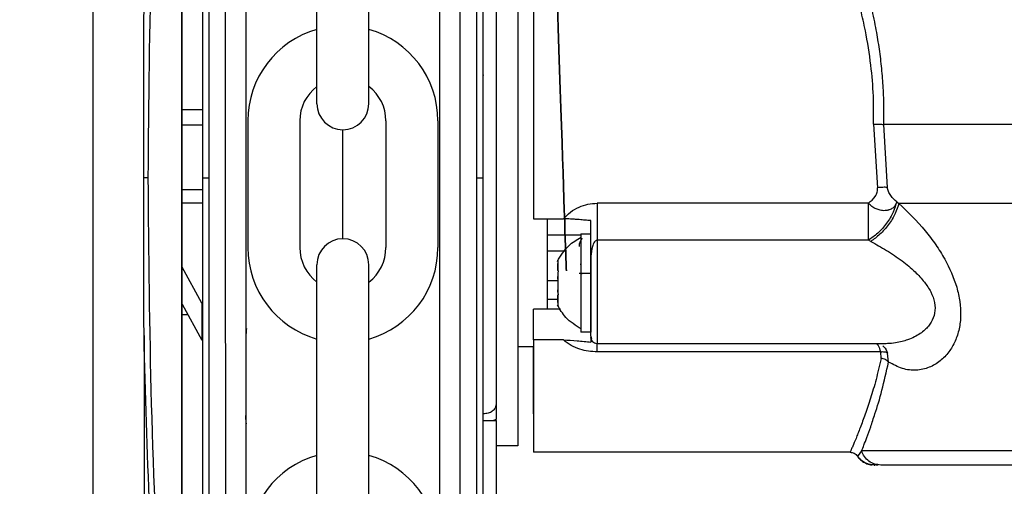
# Model space of a CAD drawing. Header units: inches. Extents: x 170 to 312, y 215 to 248.
# Tile 350 of 529: x 255.6901 to 255.8799, y 223.5627 to 223.6526. Entities that reach past the tile are written whole.
import ezdxf

# ---------------------------------------------------------------- set-up
doc = ezdxf.new("R2010")
doc.units = ezdxf.units.IN
doc.header["$LTSCALE"] = 0.25
doc.header["$MEASUREMENT"] = 0
doc.layers.add('ANNOTATIONS', color=1, linetype='Continuous')
doc.layers.add('MOTOR RH', color=7, linetype='Continuous')
doc.styles.add('ROMANS', font='Romans', dxfattribs={"height": 0.09375})
doc.styles.get("Standard").update_dxf_attribs({"font": 'romans.shx'})
doc.dimstyles.get("Standard").update_dxf_attribs({"dimscale": 60, "dimtxt": 0.0833, "dimasz": 0.0833, "dimexe": 0.0833, "dimexo": 0.04, "dimgap": 0.09, "dimtad": 0, "dimtih": 1, "dimtoh": 1, "dimdec": 4, "dimzin": 1, "dimdsep": 46, "dimlunit": 4, "dimtxsty": 'Standard', "dimcen": 0.09, "dimclrt": 150, "dimadec": 4, "dimazin": 2, "dimtfac": 1, "dimtdec": 0, "dimtofl": 0, "dimtmove": 0, "dimatfit": 3, "dimfxl": 1, "dimtolj": 1, "dimtzin": 0, "dimlwd": -1, "dimlwe": -1, "dimarcsym": 1})

msp = doc.modelspace()

# ---------------------------------------------------------------- linework, layer by layer
at = {"layer": 'MOTOR RH'}
for p, q in [((255.7750171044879, 223.6221809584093), (255.7750147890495, 223.7759726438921)), ((255.7782159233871, 223.6221810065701), (255.7782136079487, 223.7759726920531)), ((255.7297393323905, 223.7670789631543), (255.7297415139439, 223.6221802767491)), ((255.7265405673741, 223.7634999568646), (255.7265426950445, 223.6221802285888)), ((255.7213533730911, 223.4902680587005), (255.7213494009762, 223.7540943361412)), ((255.7214511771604, 223.4902680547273), (255.7214472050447, 223.7540943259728)), ((255.7042228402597, 223.7511276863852), (255.7042267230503, 223.4932342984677)), ((255.786093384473, 223.6984627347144), (255.7860914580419, 223.5705099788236)), ((255.7473892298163, 223.6364225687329), (255.7473892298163, 223.6874587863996)), ((255.7574011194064, 223.6364225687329), (255.7574011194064, 223.6874587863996)), ((255.721448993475, 223.6353075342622), (255.725312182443, 223.6353075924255)), ((255.7340807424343, 223.6331259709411), (255.7340807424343, 223.6087067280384)), ((255.7440926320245, 223.6331259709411), (255.7440926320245, 223.6087067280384)), ((255.7606977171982, 223.6331259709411), (255.7606977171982, 223.6087067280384)), ((255.7707096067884, 223.6331259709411), (255.7707096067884, 223.6087067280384)), ((255.7214490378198, 223.6323621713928), (255.7253122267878, 223.6323622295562)), ((255.7523951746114, 223.6104160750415), (255.7523951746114, 223.6314166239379)), ((255.8546761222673, 223.632510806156), (255.8554397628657, 223.6202266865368)), ((255.8565975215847, 223.632436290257), (255.8573131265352, 223.6202919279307)), ((255.7794462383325, 223.6221830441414), (255.7794461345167, 223.6290784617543)), ((255.7253123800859, 223.6221802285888), (255.7265426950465, 223.6221802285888)), ((255.7265426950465, 223.6221802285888), (255.7265448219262, 223.4809145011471)), ((255.7297415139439, 223.6221802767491), (255.7297436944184, 223.4773548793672)), ((255.7750194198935, 223.4683939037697), (255.7750171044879, 223.6221809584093)), ((255.778215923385, 223.6221810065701), (255.7794462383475, 223.6221810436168)), ((255.7782182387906, 223.4683939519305), (255.778215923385, 223.6221810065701)), ((255.725312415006, 223.6198608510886), (255.721449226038, 223.6198607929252)), ((255.7253124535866, 223.6172983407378), (255.7214492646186, 223.6172982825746)), ((255.8536798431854, 223.6172599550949), (255.8014218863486, 223.6172607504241)), ((255.859132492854, 223.6175368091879), (255.8595291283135, 223.6172287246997)), ((255.7891186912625, 223.6142412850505), (255.7948935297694, 223.6142412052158)), ((255.7917515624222, 223.6140517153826), (255.7917513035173, 223.5968554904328)), ((255.7917515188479, 223.6111575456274), (255.7982229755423, 223.6111574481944)), ((255.7982229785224, 223.6113554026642), (255.7982226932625, 223.5924085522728)), ((255.7982229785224, 223.6113554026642), (255.8001914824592, 223.6113553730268)), ((255.8014217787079, 223.6101124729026), (255.8014214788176, 223.5901939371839)), ((255.8536795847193, 223.6101116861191), (255.8014217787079, 223.6101124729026)), ((255.8541183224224, 223.6098896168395), (255.8536795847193, 223.6101116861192)), ((255.7917514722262, 223.6080609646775), (255.7951950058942, 223.6080609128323)), ((255.7252409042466, 223.5979902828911), (255.7214494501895, 223.6049727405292)), ((255.7473892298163, 223.5543739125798), (255.7473892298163, 223.6054101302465)), ((255.7574011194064, 223.5543739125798), (255.7574011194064, 223.6054101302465)), ((255.793793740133, 223.6044125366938), (255.793793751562, 223.6051716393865)), ((255.793793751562, 223.6051716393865), (255.7937937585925, 223.6056386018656)), ((255.7937937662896, 223.6061498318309), (255.7937937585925, 223.6056386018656)), ((255.7982228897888, 223.6054616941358), (255.7981458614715, 223.6054616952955)), ((255.800191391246, 223.6052969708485), (255.8001911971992, 223.5924085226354)), ((255.7937937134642, 223.602641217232), (255.7937937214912, 223.6031743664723)), ((255.7937937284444, 223.6036361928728), (255.7937937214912, 223.6031743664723)), ((255.7937937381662, 223.604281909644), (255.793793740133, 223.6044125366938)), ((255.7937937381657, 223.6042818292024), (255.793793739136, 223.6043462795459)), ((255.7938425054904, 223.6042818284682), (255.7937937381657, 223.6042818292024)), ((255.8001913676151, 223.6037282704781), (255.7979029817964, 223.6037283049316)), ((255.8001912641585, 223.5968566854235), (255.8001913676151, 223.6037282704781)), ((255.7917513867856, 223.6023860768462), (255.7937937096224, 223.6023860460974)), ((255.7937936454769, 223.5981255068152), (255.7937936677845, 223.5996071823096)), ((255.7937936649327, 223.5994177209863), (255.793793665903, 223.5994821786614)), ((255.793793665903, 223.5994821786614), (255.7938392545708, 223.599482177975)), ((255.7937936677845, 223.5996071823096), (255.7938568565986, 223.5996071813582)), ((255.7937936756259, 223.600128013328), (255.793793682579, 223.6005898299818)), ((255.7214495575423, 223.5978424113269), (255.7252410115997, 223.5908599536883)), ((255.7252409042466, 223.5979902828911), (255.7252410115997, 223.5908599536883)), ((255.7937936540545, 223.5986951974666), (255.7917513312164, 223.5986952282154)), ((255.7937936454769, 223.5981255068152), (255.7937936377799, 223.59761426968)), ((255.7225818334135, 223.5957571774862), (255.7214495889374, 223.5957571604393)), ((255.7891183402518, 223.590927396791), (255.7891184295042, 223.5968555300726)), ((255.7943055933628, 223.5968554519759), (255.7891184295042, 223.5968555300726)), ((255.7140677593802, 223.5917580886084), (255.7140692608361, 223.4920320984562)), ((255.8001911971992, 223.5924085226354), (255.7982226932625, 223.5924085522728)), ((255.8002785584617, 223.5913760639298), (255.8001912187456, 223.591642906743)), ((255.8003480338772, 223.5911638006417), (255.8002785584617, 223.5913760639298)), ((255.7891183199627, 223.5895798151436), (255.7860917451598, 223.5895798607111)), ((255.7891183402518, 223.590927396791), (255.7891180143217, 223.5692796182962)), ((255.7891181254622, 223.5766615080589), (255.7891183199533, 223.5895798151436)), ((255.7948930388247, 223.5909273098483), (255.7891183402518, 223.590927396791)), ((255.8001911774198, 223.5910948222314), (255.8001911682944, 223.5904887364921)), ((255.8567141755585, 223.5901931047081), (255.8014214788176, 223.5901939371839)), ((255.8560531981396, 223.5886319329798), (255.8014214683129, 223.5886327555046)), ((255.8561289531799, 223.5873745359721), (255.8560531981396, 223.5886319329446)), ((255.8575600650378, 223.5866623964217), (255.8573604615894, 223.5884044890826)), ((255.7819085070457, 223.5784744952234), (255.7817214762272, 223.5777877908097)), ((255.7794478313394, 223.5754302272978), (255.7819084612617, 223.575430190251)), ((255.7813819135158, 223.5754301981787), (255.7819084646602, 223.5756559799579)), ((255.7819084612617, 223.575430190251), (255.7819080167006, 223.5459026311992)), ((255.7819084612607, 223.575430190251), (255.7819084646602, 223.5756559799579)), ((255.7860914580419, 223.5705099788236), (255.7819083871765, 223.5705100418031)), ((255.850146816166, 223.5692786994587), (255.7891180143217, 223.5692796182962)), ((255.8516715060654, 223.5686597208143), (255.8515678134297, 223.5685298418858)), ((255.8523729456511, 223.5695383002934), (255.8516715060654, 223.5686597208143)), ((255.8549126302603, 223.5668549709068), (255.8541966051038, 223.5668820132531)), ((255.8548155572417, 223.5668179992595), (255.8548970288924, 223.5668180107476)), ((255.855504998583, 223.5668617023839), (255.8548323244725, 223.5668173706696)), ((255.8555668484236, 223.5668178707), (255.855083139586, 223.5668179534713)), ((255.8560718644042, 223.5668177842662), (255.8555064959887, 223.5669060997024))]:
    msp.add_line(p, q, dxfattribs=at)
at = {"layer": 'MOTOR RH', "flags": 128}
for points in [[(256.029528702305, 223.6324338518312), (256.0241219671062, 223.6324338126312), (256.0180068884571, 223.6324337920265), (256.0112344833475, 223.6324337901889), (256.003861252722, 223.6324338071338), (255.9959487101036, 223.6324338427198), (255.987562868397, 223.63243389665), (255.9787736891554, 223.6324339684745), (255.9696544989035, 223.6324340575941), (255.9602813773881, 223.6324341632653), (255.9507325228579, 223.6324342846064), (255.9410875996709, 223.6324344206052), (255.931427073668, 223.632434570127), (255.9218315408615, 223.6324347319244), (255.9123810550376, 223.6324349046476), (255.9031544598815, 223.6324350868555), (255.8942287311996, 223.632435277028), (255.8856783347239, 223.6324354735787), (255.8775746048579, 223.6324356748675), (255.8699851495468, 223.6324358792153), (255.8629732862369, 223.6324360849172), (255.856597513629, 223.6324362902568)], [(256.0295672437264, 223.6172263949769), (256.0245356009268, 223.6172263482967), (256.018774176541, 223.6172263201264), (256.012332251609, 223.617226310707), (256.0052649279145, 223.617226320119), (255.9976326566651, 223.6172263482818), (255.9895007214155, 223.6172263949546), (255.980938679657, 223.6172264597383), (255.9720197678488, 223.6172265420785), (255.9628202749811, 223.6172266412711), (255.9534188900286, 223.6172267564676), (255.9438960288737, 223.6172268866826), (255.9343331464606, 223.6172270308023), (255.9248120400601, 223.617227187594), (255.9154141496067, 223.6172273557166), (255.9062198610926, 223.6172275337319), (255.897307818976, 223.6172277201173), (255.8887542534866, 223.6172279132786), (255.8806323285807, 223.6172281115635), (255.873011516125, 223.617228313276), (255.8659570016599, 223.6172285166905), (255.8595291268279, 223.6172287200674)], [(255.881344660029, 223.5695370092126), (255.8750559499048, 223.5695371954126), (255.8694024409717, 223.5695373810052), (255.8644401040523, 223.5695375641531), (255.860218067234, 223.5695377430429), (255.8567781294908, 223.5695379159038), (255.8541543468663, 223.5695380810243), (255.8523726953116, 223.5695382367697)]]:
    msp.add_lwpolyline(points, dxfattribs=at)
at = {"layer": 'MOTOR RH'}
for centre, radius, start, end in [((255.7523951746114, 223.6331259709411), 0.01831443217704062, 105.8627163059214, 180), ((255.7523951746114, 223.6331259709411), 0.01831443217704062, 7.016709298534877e-15, 74.13728369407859), ((255.7523951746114, 223.6331259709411), 0.008302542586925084, 127.0808355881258, 180), ((255.7523951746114, 223.6331259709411), 0.008302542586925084, 7.016709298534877e-15, 52.91916441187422), ((255.7523951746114, 223.6364225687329), 0.005005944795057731, 180, 7.016709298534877e-15), ((255.7523951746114, 223.6054101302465), 0.005005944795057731, 7.016709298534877e-15, 180), ((255.7523951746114, 223.6087067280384), 0.01831443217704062, 180, 254.1372836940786), ((255.7523951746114, 223.6087067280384), 0.008302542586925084, 180, 232.9191644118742), ((255.7523951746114, 223.6087067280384), 0.01831443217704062, 285.8627163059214, 7.016709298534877e-15), ((255.7523951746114, 223.6087067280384), 0.008302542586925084, 307.0808355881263, 7.016709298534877e-15), ((255.7523951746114, 223.551077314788), 0.01831443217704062, 105.8627163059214, 180), ((255.7523951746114, 223.551077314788), 0.01831443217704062, 7.016709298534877e-15, 74.13728369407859)]:
    msp.add_arc(centre, radius, start, end, dxfattribs=at)
for points, knots in [([(255.7794462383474, 223.6221810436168), (255.7794461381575, 223.6288356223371), (255.7794459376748, 223.6421515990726), (255.7794456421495, 223.6617803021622), (255.7794453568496, 223.6807298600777), (255.779445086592, 223.698680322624), (255.7794448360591, 223.7153207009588), (255.7794446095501, 223.7303654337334), (255.7794444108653, 223.7435621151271), (255.7794442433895, 223.7546859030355), (255.7794441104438, 223.7635162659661), (255.7794440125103, 223.7700210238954), (255.7794439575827, 223.7736697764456), (255.7794439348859, 223.7751765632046), (255.7794439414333, 223.7747422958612), (255.7794439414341, 223.7747422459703)], [0, 0, 0, 0, 0.0833060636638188, 0.1666974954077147, 0.2499975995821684, 0.3333024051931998, 0.4166951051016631, 0.4999952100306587, 0.5833002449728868, 0.6666928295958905, 0.7499928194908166, 0.8332978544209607, 0.9166904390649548, 0.999990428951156, 1, 1, 1, 1]), ([(255.771080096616, 223.6221809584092), (255.7710799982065, 223.6287172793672), (255.7710798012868, 223.6417966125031), (255.7710795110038, 223.6610771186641), (255.7710792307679, 223.6796903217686), (255.7710789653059, 223.6973222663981), (255.7710787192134, 223.7136677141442), (255.7710784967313, 223.7284449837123), (255.7710783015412, 223.741409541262), (255.7710781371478, 223.7523286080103), (255.771078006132, 223.7610307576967), (255.7710779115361, 223.7673139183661), (255.7710778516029, 223.7712948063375), (255.7710778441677, 223.7717887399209), (255.7710778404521, 223.7720355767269)], [0, 0, 0, 0, 0.08330446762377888, 0.166694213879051, 0.2499999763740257, 0.3333008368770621, 0.4166943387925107, 0.4999999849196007, 0.5833008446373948, 0.6666942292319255, 0.7499999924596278, 0.8333009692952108, 0.9166943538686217, 1, 1, 1, 1]), ([(255.7336762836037, 223.7708426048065), (255.7336762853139, 223.7707290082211), (255.7336762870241, 223.7706154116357), (255.7336762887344, 223.7705018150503), (255.7336763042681, 223.7694700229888), (255.7336763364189, 223.7673344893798), (255.7336764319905, 223.7609865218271), (255.7336765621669, 223.752340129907), (255.7336767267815, 223.7414063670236), (255.7336769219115, 223.7284458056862), (255.7336771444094, 223.7136674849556), (255.7336773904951, 223.6973224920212), (255.7336776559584, 223.6796904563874), (255.7336779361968, 223.6610770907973), (255.733678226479, 223.6417966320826), (255.7336784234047, 223.6287169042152), (255.7336785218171, 223.6221803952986)], [-0.009409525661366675, -0.009409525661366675, -0.009409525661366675, -0.009409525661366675, 0, 0, 0, 0.08546624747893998, 0.1768922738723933, 0.268313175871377, 0.3598353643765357, 0.4512615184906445, 0.5426821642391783, 0.6342044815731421, 0.7256307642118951, 0.8170515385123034, 0.9085726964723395, 1, 1, 1, 1]), ([(255.7253102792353, 223.7617185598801), (255.7253103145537, 223.7593726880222), (255.7253103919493, 223.7542320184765), (255.725310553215, 223.7435207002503), (255.7253107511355, 223.7303747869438), (255.7253109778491, 223.7153164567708), (255.7253112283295, 223.6986795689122), (255.7253114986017, 223.6807281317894), (255.7253117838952, 223.6617790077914), (255.7253120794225, 223.6421501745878), (255.7253122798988, 223.6288346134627), (255.7253123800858, 223.6221802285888)], [0, 0, 0, 0, 0.09501659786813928, 0.2082163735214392, 0.3212904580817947, 0.4343712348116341, 0.5475710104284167, 0.6606452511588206, 0.7737261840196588, 0.886920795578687, 1, 1, 1, 1]), ([(255.7140668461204, 223.6526019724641), (255.7143772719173, 223.6637427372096), (255.714999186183, 223.686062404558), (255.7168620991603, 223.7193828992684), (255.7187166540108, 223.7413332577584), (255.7196457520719, 223.7523299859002)], [0, 0, 0, 0, 0.3321382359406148, 0.6654134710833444, 1, 1, 1, 1]), ([(255.7148810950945, 223.6221821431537), (255.7150125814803, 223.6367368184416), (255.7152755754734, 223.6658485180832), (255.7172521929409, 223.7093150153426), (255.7196027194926, 223.7378158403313), (255.720778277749, 223.7520698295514)], [0, 0, 0, 0, 0.3332416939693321, 0.6665371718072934, 1, 1, 1, 1]), ([(255.7921578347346, 223.7033070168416), (255.792111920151, 223.7046829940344), (255.7920199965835, 223.707437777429), (255.7918006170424, 223.7106533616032), (255.7916264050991, 223.7127472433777), (255.7915580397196, 223.7134657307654), (255.7916264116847, 223.7127473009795), (255.7918006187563, 223.7106535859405), (255.7920199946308, 223.7074381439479), (255.7921119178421, 223.7046834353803), (255.7921578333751, 223.7033074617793), (255.7965668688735, 223.5711797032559), (255.7965668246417, 223.5711775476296), (255.7921578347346, 223.7033070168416)], [0, 0, 0, 0, 0.1249662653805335, 0.2501894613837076, 0.3752423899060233, 0.5000060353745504, 0.6247621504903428, 0.7498140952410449, 0.8750324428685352, 1, 1, 1, 1.000000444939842, 1.000000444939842, 1.000000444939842, 1.000000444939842]), ([(255.8460331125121, 223.678632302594), (255.8467571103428, 223.676992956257), (255.8481539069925, 223.6738301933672), (255.8500926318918, 223.6688472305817), (255.8517151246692, 223.6641506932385), (255.8530551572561, 223.6597009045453), (255.8541535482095, 223.65544250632), (255.8550258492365, 223.6513346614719), (255.8556883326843, 223.6474061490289), (255.8561628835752, 223.6436761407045), (255.8564761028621, 223.6399365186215), (255.8566397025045, 223.6361865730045), (255.8566115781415, 223.6336865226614), (255.8565975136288, 223.6324362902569)], [0, 0, 0, 0, 0.1293986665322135, 0.2496466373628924, 0.3605675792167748, 0.4526593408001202, 0.5429275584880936, 0.6318433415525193, 0.7068015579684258, 0.7807577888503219, 0.8540464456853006, 0.9270111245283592, 1, 1, 1, 1]), ([(255.8546761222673, 223.6325108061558), (255.8546853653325, 223.6343044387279), (255.8547049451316, 223.6381039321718), (255.8541851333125, 223.6441492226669), (255.8533008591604, 223.6496828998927), (255.8521999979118, 223.6545644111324), (255.8510828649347, 223.6586739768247), (255.8497136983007, 223.6629773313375), (255.8480963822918, 223.6673900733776), (255.8461184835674, 223.6722097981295), (255.8446742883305, 223.6752983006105), (255.8438660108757, 223.6770268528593)], [0, 0, 0, 0, 0.1079092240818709, 0.2285866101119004, 0.3660932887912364, 0.4509239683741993, 0.5412881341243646, 0.63729732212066, 0.74538338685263, 0.8574978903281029, 1, 1, 1, 1]), ([(255.7794461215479, 223.6299396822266), (255.7794460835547, 223.6324631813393), (255.7794460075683, 223.6375101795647), (255.7794459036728, 223.6444109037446), (255.7794458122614, 223.6504824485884), (255.7794457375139, 223.6554471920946), (255.7794456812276, 223.6591857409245), (255.7794456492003, 223.6613131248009), (255.779445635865, 223.6621986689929), (255.7794456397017, 223.6619440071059), (255.779445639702, 223.6619439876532)], [0, 0, 0, 0, 0.1428555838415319, 0.2857111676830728, 0.428566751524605, 0.5714223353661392, 0.7142779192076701, 0.8571335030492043, 0.9999890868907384, 1, 1, 1, 1]), ([(255.7140162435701, 223.6221784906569), (255.7140163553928, 223.6229987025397), (255.7140169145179, 223.627099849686), (255.714026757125, 223.6342229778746), (255.7140541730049, 223.6435466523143), (255.7140626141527, 223.6495859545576), (255.7140668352, 223.6526059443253)], [0, 0, 0, 0, 0.08083862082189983, 0.4042017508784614, 0.7020674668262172, 0.9999999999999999, 0.9999999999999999, 0.9999999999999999, 0.9999999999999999]), ([(255.779446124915, 223.6297162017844), (255.7794460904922, 223.6320025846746), (255.7794460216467, 223.636575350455), (255.7794459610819, 223.6405976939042), (255.7794459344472, 223.6423678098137), (255.7794459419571, 223.6418683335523), (255.7794459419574, 223.6418683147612)], [0, 0, 0, 0, 0.3333291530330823, 0.6666583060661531, 0.9999874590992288, 0.9999999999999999, 0.9999999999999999, 0.9999999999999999, 0.9999999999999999]), ([(255.8546761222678, 223.6325108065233), (255.8548576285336, 223.6325060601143), (255.8552252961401, 223.6324964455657), (255.855750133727, 223.6324779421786), (255.8562272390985, 223.6324575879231), (255.8564751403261, 223.6324433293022), (255.8565975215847, 223.632436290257)], [0, 0, 0, 0, 0.2468347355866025, 0.5000000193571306, 0.7531652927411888, 1, 1, 1, 1]), ([(255.7148810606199, 223.6221785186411), (255.7148385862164, 223.6221785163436), (255.7147518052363, 223.6221785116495), (255.7145478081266, 223.6221785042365), (255.7143004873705, 223.6221784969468), (255.7141105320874, 223.6221784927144), (255.7140162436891, 223.6221784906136)], [0, 0, 0, 0, 0.2412812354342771, 0.4929703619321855, 0.7483249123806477, 1, 1, 1, 1]), ([(255.7140677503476, 223.591760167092), (255.7140673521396, 223.5925794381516), (255.7140653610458, 223.5966759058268), (255.7140327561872, 223.6068131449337), (255.7140227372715, 223.6161363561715), (255.7140162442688, 223.6221784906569)], [0, 0, 0, 0, 0.08086409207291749, 0.4043315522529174, 1, 1, 1, 1]), ([(255.7207821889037, 223.4922925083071), (255.719606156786, 223.5065468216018), (255.7172546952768, 223.5350481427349), (255.7152768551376, 223.5785153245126), (255.7150130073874, 223.6076273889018), (255.7148810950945, 223.6221821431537)], [0, 0, 0, 0, 0.3334667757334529, 0.6667626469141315, 0.9999999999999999, 0.9999999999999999, 0.9999999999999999, 0.9999999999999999]), ([(255.7253123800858, 223.6221802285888), (255.725312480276, 223.6155256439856), (255.7253126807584, 223.6022096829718), (255.7253129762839, 223.5825810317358), (255.7253132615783, 223.5636319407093), (255.7253135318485, 223.5456807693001), (255.7253137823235, 223.5290444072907), (255.725314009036, 223.5139863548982), (255.7253142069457, 223.5008413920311), (255.7253143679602, 223.4901469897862), (255.7253144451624, 223.4850193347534), (255.7253144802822, 223.4826867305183)], [0, 0, 0, 0, 0.1131436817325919, 0.2264028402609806, 0.3395379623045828, 0.4526797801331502, 0.5659406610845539, 0.6790759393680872, 0.7922177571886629, 0.9054784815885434, 1, 1, 1, 1]), ([(255.7336785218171, 223.6221803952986), (255.7336786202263, 223.6156440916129), (255.7336788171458, 223.6025647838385), (255.733679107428, 223.5832843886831), (255.7336793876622, 223.5646713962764), (255.7336796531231, 223.5470396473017), (255.7336798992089, 223.5306948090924), (255.7336801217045, 223.5159168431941), (255.7336803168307, 223.5029567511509), (255.7336804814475, 223.4920230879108), (255.7336806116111, 223.4833778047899), (255.7336807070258, 223.4770405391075), (255.7336807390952, 223.4749105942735), (255.7336807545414, 223.4738847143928), (255.7336807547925, 223.4738680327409), (255.7336807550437, 223.4738513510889), (255.7336807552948, 223.473834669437)], [0, 0, 0, 0, 0.09147262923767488, 0.1830390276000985, 0.2745133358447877, 0.3659820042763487, 0.4575523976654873, 0.549026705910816, 0.6404955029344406, 0.7320658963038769, 0.8235400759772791, 0.9150087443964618, 1, 1, 1, 1.001382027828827, 1.001382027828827, 1.001382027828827, 1.001382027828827]), ([(255.7710823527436, 223.4723309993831), (255.7710823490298, 223.4725776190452), (255.7710823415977, 223.473071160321), (255.771082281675, 223.4770510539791), (255.7710821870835, 223.4833336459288), (255.7710820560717, 223.4920352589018), (255.7710818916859, 223.502953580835), (255.7710816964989, 223.5159177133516), (255.77108147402, 223.5306945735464), (255.7710812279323, 223.5470395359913), (255.7710809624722, 223.5646712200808), (255.7710806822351, 223.58328440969), (255.7710803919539, 223.6025647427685), (255.7710801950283, 223.6156444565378), (255.771080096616, 223.6221809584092)], [0, 0, 0, 0, 0.08329208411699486, 0.1666861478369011, 0.2499928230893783, 0.3332944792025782, 0.4166886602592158, 0.4999952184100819, 0.5832968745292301, 0.6666910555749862, 0.7499976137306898, 0.8332992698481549, 0.9166923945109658, 1, 1, 1, 1]), ([(255.7794485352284, 223.4696242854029), (255.7794485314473, 223.4698753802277), (255.7794485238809, 223.4703778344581), (255.7794484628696, 223.4744300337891), (255.7794483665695, 223.4808261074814), (255.7794482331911, 223.4896849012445), (255.7794480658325, 223.5008006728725), (255.77944786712, 223.5139989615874), (255.7794476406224, 223.5290427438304), (255.7794473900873, 223.5456830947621), (255.7794471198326, 223.5636332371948), (255.7794468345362, 223.5825824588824), (255.779446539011, 223.6022110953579), (255.7794463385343, 223.6155266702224), (255.7794462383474, 223.6221810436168)], [0, 0, 0, 0, 0.08330560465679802, 0.1666989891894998, 0.2500000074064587, 0.3333056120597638, 0.416698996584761, 0.5000000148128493, 0.5833056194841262, 0.6666990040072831, 0.7500000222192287, 0.8333056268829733, 0.9166955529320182, 1, 1, 1, 1]), ([(255.8536798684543, 223.6172599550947), (255.85415652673, 223.6176605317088), (255.8548776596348, 223.6182665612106), (255.8553650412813, 223.6192358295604), (255.8554756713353, 223.6198171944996), (255.8554516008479, 223.6200916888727), (255.8554397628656, 223.6202266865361)], [0, 0, 0, 0, 0.5093323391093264, 0.7705652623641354, 0.8871628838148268, 1, 1, 1, 1]), ([(255.8573131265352, 223.6202919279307), (255.8571923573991, 223.6203035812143), (255.8569477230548, 223.6203271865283), (255.8564826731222, 223.620323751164), (255.855972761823, 223.6202932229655), (255.8556160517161, 223.6202486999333), (255.8554397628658, 223.6202266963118)], [0, 0, 0, 0, 0.2465683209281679, 0.4994577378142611, 0.7526282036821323, 1, 1, 1, 1]), ([(255.859132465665, 223.6175367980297), (255.8587321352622, 223.6178967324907), (255.8581296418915, 223.6184384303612), (255.8575939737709, 223.6193474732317), (255.8573875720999, 223.6198980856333), (255.8573376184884, 223.6201622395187), (255.8573130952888, 223.6202919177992)], [0, 0, 0, 0, 0.5139193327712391, 0.7734436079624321, 0.8887790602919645, 1, 1, 1, 1]), ([(255.7948935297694, 223.6142412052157), (255.7953322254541, 223.614700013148), (255.7962070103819, 223.6156149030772), (255.7978562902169, 223.6165501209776), (255.7996124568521, 223.6171552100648), (255.8008183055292, 223.6172255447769), (255.8014218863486, 223.6172607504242)], [0, 0, 0, 0, 0.2597810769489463, 0.518018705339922, 0.7587469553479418, 1, 1, 1, 1]), ([(255.8591244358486, 223.6175438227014), (255.8589356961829, 223.6168831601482), (255.8585468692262, 223.6155221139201), (255.8572354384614, 223.613374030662), (255.8555490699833, 223.6114300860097), (255.8542905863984, 223.6105425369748), (255.8536797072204, 223.610111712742)], [0, 0, 0, 0, 0.2427033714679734, 0.4999988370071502, 0.7572949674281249, 1, 1, 1, 1]), ([(255.8591324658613, 223.617536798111), (255.8591086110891, 223.6174482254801), (255.8590443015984, 223.6172094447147), (255.8588201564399, 223.6167797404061), (255.8583841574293, 223.6163081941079), (255.8579345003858, 223.6160599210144), (255.8576882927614, 223.6159761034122), (255.8576882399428, 223.6159760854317), (255.8576881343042, 223.6159760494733), (255.8576879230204, 223.6159759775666), (255.8576875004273, 223.6159758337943), (255.8576866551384, 223.6159755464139), (255.8576849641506, 223.6159749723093), (255.8576815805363, 223.6159738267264), (255.8576748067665, 223.6159715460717), (255.857661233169, 223.6159670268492), (255.8576339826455, 223.6159581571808), (255.8575790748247, 223.6159410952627), (255.8574676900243, 223.6159097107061), (255.8572389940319, 223.6158579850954), (255.8567332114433, 223.6157974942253), (255.8559980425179, 223.6158578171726), (255.8551325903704, 223.6161558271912), (255.8543352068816, 223.616603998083), (255.8538990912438, 223.6170405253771), (255.8536798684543, 223.6172599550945)], [0, 0, 0, 0, 0.04657684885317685, 0.1255653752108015, 0.2503412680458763, 0.3751801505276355, 0.3751839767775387, 0.3751916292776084, 0.3752069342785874, 0.3752375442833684, 0.3752987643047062, 0.3754212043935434, 0.3756660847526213, 0.3761558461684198, 0.3771353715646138, 0.3790944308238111, 0.3830125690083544, 0.3908488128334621, 0.4065203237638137, 0.4378535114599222, 0.5004516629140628, 0.6381573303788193, 0.7504743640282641, 0.8745706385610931, 1, 1, 1, 1]), ([(255.8595291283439, 223.6172287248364), (255.8593345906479, 223.6165819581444), (255.8589343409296, 223.6152512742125), (255.8576268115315, 223.6131409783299), (255.8559598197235, 223.611219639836), (255.8547201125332, 223.6103242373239), (255.8541183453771, 223.6098895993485)], [0, 0, 0, 0, 0.2433360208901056, 0.5006493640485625, 0.757609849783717, 1, 1, 1, 1]), ([(255.8595291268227, 223.6172287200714), (255.86127034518, 223.6155658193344), (255.8637689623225, 223.6131795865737), (255.8666541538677, 223.6093342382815), (255.8688764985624, 223.6057939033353), (255.8705414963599, 223.6020320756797), (255.8713580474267, 223.5983303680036), (255.8715256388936, 223.5955992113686), (255.8712239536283, 223.5929929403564), (255.870427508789, 223.5905859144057), (255.869178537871, 223.5884794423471), (255.8674776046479, 223.5867379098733), (255.8653490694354, 223.5854958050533), (255.8628758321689, 223.5849631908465), (255.8602131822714, 223.5852347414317), (255.858445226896, 223.5861860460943), (255.8575599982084, 223.5866623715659)], [0, 0, 0, 0, 0.1391147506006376, 0.1996271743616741, 0.2565730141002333, 0.3588586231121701, 0.4090663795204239, 0.4578748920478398, 0.5108028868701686, 0.5649425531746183, 0.6229379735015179, 0.6866016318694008, 0.7576420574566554, 0.8354378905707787, 0.9176025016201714, 1, 1, 1, 1]), ([(255.800191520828, 223.6139037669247), (255.7998175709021, 223.6139342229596), (255.7990730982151, 223.6139948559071), (255.7982883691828, 223.6140690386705), (255.7978738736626, 223.6141050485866), (255.7978281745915, 223.6141088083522), (255.7978281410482, 223.6141088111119), (255.7978280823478, 223.6141088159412), (255.797827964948, 223.6141088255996), (255.797827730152, 223.6141088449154), (255.7978272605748, 223.6141088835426), (255.7978263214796, 223.6141089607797), (255.7978244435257, 223.6141091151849), (255.797820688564, 223.6141094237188), (255.7978131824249, 223.6141100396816), (255.7977981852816, 223.6141112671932), (255.7977682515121, 223.6141137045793), (255.7977086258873, 223.6141185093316), (255.7975903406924, 223.6141278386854), (255.7973576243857, 223.6141454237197), (255.796907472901, 223.6141761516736), (255.7960673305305, 223.6142241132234), (255.7953532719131, 223.6142345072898), (255.7948935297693, 223.6142411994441)], [0, 0, 0, 0, 0.2124592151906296, 0.4229712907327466, 0.448989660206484, 0.4489944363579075, 0.4489992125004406, 0.4490087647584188, 0.4490278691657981, 0.4490660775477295, 0.4491424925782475, 0.4492953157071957, 0.4496009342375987, 0.4502120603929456, 0.4514338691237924, 0.4538757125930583, 0.4587523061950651, 0.4684771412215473, 0.4878135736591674, 0.526034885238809, 0.6006829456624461, 0.7429022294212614, 1, 1, 1, 1]), ([(255.8001913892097, 223.6051617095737), (255.8001914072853, 223.6063622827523), (255.800191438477, 223.6084340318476), (255.8001914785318, 223.6110944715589), (255.8001915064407, 223.6129481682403), (255.8001915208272, 223.6139037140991)], [0, 0, 0, 0, 0.4003784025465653, 0.6909063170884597, 1, 1, 1, 1]), ([(255.7937384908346, 223.6060562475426), (255.79438622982, 223.6071447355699), (255.7955429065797, 223.60908846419), (255.7974840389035, 223.61022753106), (255.7983381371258, 223.6107287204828)], [0, 0, 0, 0, 0.5599999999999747, 1, 1, 1, 1]), ([(255.7984975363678, 223.6104401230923), (255.7984449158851, 223.6103707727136), (255.7982480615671, 223.610111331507), (255.7980482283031, 223.6096841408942), (255.7979211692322, 223.6092252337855), (255.7979088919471, 223.6090143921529), (255.7979030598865, 223.6089142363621)], [0, 0, 0, 0, 0.167797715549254, 0.6277347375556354, 0.8231633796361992, 1, 1, 1, 1]), ([(255.8014217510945, 223.6101124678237), (255.8013750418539, 223.6101085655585), (255.8012783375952, 223.6101004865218), (255.8010813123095, 223.6100113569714), (255.8007144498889, 223.6096541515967), (255.8001574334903, 223.6080445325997), (255.8001764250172, 223.6064320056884), (255.8001913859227, 223.6051617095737)], [0, 0, 0, 0, 0.02483117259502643, 0.05140910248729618, 0.1148299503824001, 0.3026919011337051, 0.9999999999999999, 0.9999999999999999, 0.9999999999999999, 0.9999999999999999]), ([(255.8541183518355, 223.6098896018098), (255.855142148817, 223.6093390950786), (255.8571862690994, 223.6082399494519), (255.8600740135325, 223.6062843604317), (255.8625462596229, 223.604243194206), (255.8644270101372, 223.6022191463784), (255.8657696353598, 223.6002151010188), (255.8665472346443, 223.5981231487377), (255.8665616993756, 223.5960242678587), (255.8659625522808, 223.5945495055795), (255.8652383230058, 223.5935401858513), (255.8645332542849, 223.5928081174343), (255.8636319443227, 223.5921060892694), (255.8625148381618, 223.5914546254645), (255.8613369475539, 223.5909569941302), (255.8601006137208, 223.5905837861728), (255.8588051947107, 223.5903237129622), (255.8575638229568, 223.590192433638), (255.8567538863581, 223.5901999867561), (255.8564545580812, 223.5902027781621)], [0, 0, 0, 0, 0.1027830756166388, 0.2052174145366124, 0.2967677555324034, 0.3700407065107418, 0.4316791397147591, 0.4935447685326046, 0.5538000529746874, 0.6158817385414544, 0.6472492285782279, 0.6815485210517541, 0.7225226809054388, 0.7690613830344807, 0.8213150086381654, 0.8621914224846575, 0.9107544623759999, 0.9670175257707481, 1, 1, 1, 1]), ([(255.7937937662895, 223.6061498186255), (255.7937937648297, 223.6060528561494), (255.7937937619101, 223.6058589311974), (255.7937937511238, 223.6051424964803), (255.7937937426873, 223.6045821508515), (255.7937937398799, 223.6043956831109)], [0, 0, 0, 0, 0.4002017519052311, 0.8004035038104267, 1, 1, 1, 1]), ([(255.7937937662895, 223.606149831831), (255.7938113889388, 223.6061913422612), (255.7938466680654, 223.6062744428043), (255.7938615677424, 223.6063092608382), (255.7938622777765, 223.6063109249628), (255.7938623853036, 223.6063111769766)], [0, 0, 0, 0, 0.4585624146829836, 0.9180050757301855, 1, 1, 1, 1]), ([(255.7937937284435, 223.6036360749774), (255.7937937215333, 223.6031771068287), (255.7937937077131, 223.6022591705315), (255.793793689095, 223.601022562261), (255.7937936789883, 223.6003512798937), (255.793793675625, 223.6001278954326)], [0, 0, 0, 0, 0.4002017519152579, 0.800403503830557, 1, 1, 1, 1]), ([(255.79379373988, 223.6043956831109), (255.793811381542, 223.6043654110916), (255.7938466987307, 223.6043048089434), (255.7938666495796, 223.6041383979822), (255.7938574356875, 223.6039403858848), (255.7938280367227, 223.6037663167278), (255.7938020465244, 223.6036676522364), (255.7937937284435, 223.6036360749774)], [0, 0, 0, 0, 0.2292505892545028, 0.4589412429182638, 0.6795282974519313, 0.8974340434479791, 1, 1, 1, 1]), ([(255.7985663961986, 223.6037282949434), (255.7984772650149, 223.6037027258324), (255.7983440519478, 223.6036645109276), (255.7982529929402, 223.6035471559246), (255.7982228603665, 223.6035083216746)], [0, 0, 0, 0, 0.6690873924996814, 1, 1, 1, 1]), ([(255.7937936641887, 223.5993683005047), (255.7937936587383, 223.5990062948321), (255.7937936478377, 223.5982822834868), (255.7937936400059, 223.5977621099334), (255.7937936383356, 223.5976511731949), (255.7937936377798, 223.5976142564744)], [0, 0, 0, 0, 0.4002017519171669, 0.8004035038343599, 1, 1, 1, 1]), ([(255.793793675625, 223.6001278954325), (255.7938113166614, 223.6000560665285), (255.7938466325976, 223.5999122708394), (255.7938665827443, 223.5996992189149), (255.7938573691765, 223.599522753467), (255.7938279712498, 223.5994176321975), (255.7938019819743, 223.5993802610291), (255.7937936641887, 223.5993683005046)], [0, 0, 0, 0, 0.2292505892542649, 0.4589412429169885, 0.6795282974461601, 0.8974340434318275, 1, 1, 1, 1]), ([(255.7983378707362, 223.5930352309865), (255.7972597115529, 223.5937000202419), (255.795334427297, 223.5948871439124), (255.7942260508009, 223.5968459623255), (255.7937383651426, 223.5977078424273)], [0, 0, 0, 0, 0.5599999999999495, 1, 1, 1, 1]), ([(255.7937936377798, 223.5976142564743), (255.7938114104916, 223.5975723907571), (255.7938469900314, 223.5974885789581), (255.7938602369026, 223.5974576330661), (255.7938630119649, 223.5974511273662), (255.7938604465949, 223.5974571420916), (255.7938590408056, 223.5974604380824)], [0, 0, 0, 0, 0.4171007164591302, 0.8350020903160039, 0.9095833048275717, 0.9999999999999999, 0.9999999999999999, 0.9999999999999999, 0.9999999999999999]), ([(255.7338077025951, 223.5931559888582), (255.7337633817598, 223.5926035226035), (255.7337015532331, 223.591832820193), (255.7336839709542, 223.5911321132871), (255.7336789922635, 223.5909336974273)], [0, 0, 0, 0, 0.7168347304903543, 1, 1, 1, 1]), ([(255.7196496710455, 223.492032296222), (255.718720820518, 223.5030294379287), (255.7168667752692, 223.5249804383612), (255.7150028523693, 223.5583015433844), (255.7143790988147, 223.5806214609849), (255.7140677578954, 223.5917622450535)], [0, 0, 0, 0, 0.3345923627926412, 0.6678678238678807, 1, 1, 1, 1]), ([(255.8001911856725, 223.5916429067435), (255.8001911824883, 223.5914314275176), (255.8001911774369, 223.5910959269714), (255.8001911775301, 223.5911021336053), (255.8001911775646, 223.5911044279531)], [0, 0, 0, 0, 0.630339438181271, 1, 1, 1, 1]), ([(255.8014279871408, 223.5902055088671), (255.8013923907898, 223.5902019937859), (255.8012180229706, 223.59018477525), (255.8008982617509, 223.5902888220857), (255.8005320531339, 223.5905332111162), (255.8002802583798, 223.5909015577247), (255.8001964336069, 223.591218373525), (255.8001920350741, 223.5913908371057), (255.8001911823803, 223.591424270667)], [0, 0, 0, 0, 0.05543098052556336, 0.2715272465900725, 0.5017323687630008, 0.7319374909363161, 0.9480337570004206, 1, 1, 1, 1]), ([(255.7948930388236, 223.5909273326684), (255.7957790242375, 223.5908872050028), (255.7975631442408, 223.5908063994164), (255.799311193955, 223.5905951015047), (255.8001911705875, 223.5904887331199)], [0, 0, 0, 0, 0.496595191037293, 1, 1, 1, 1]), ([(255.8014214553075, 223.5886327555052), (255.8008504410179, 223.5886561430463), (255.7997081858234, 223.58870292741), (255.7979948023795, 223.5891145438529), (255.7962975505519, 223.5898042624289), (255.7953725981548, 223.5905438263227), (255.7948930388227, 223.5909272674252)], [0, 0, 0, 0, 0.2283469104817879, 0.4567844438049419, 0.7183594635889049, 1, 1, 1, 1]), ([(255.8014214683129, 223.5886327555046), (255.8014214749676, 223.5890747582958), (255.8014214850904, 223.5897471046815), (255.8014214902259, 223.5900881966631), (255.8014214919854, 223.5902050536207)], [0, 0, 0, 0, 0.6574033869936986, 1, 1, 1, 1]), ([(255.8560531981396, 223.5886319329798), (255.8559235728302, 223.5890530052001), (255.8557158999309, 223.5897276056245), (255.8553893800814, 223.5900659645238), (255.8552666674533, 223.5901931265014)], [0, 0, 0, 0, 0.6241801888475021, 1, 1, 1, 1]), ([(255.8564563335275, 223.5898081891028), (255.8565547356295, 223.5897289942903), (255.8569438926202, 223.5894157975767), (255.8571821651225, 223.5888368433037), (255.8573601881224, 223.5884042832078)], [0, 0, 0, 0, 0.252859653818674, 1, 1, 1, 1]), ([(255.856053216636, 223.5886318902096), (255.856175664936, 223.588647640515), (255.8564244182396, 223.5886796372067), (255.856780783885, 223.5886483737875), (255.8571067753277, 223.5885621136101), (255.857276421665, 223.5884566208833), (255.8573604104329, 223.5884043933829)], [0, 0, 0, 0, 0.2447108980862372, 0.4971293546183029, 0.751038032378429, 1, 1, 1, 1]), ([(255.85612895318, 223.5873745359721), (255.8558066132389, 223.5859894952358), (255.855161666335, 223.5832182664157), (255.8540889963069, 223.5796448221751), (255.8530405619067, 223.5765277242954), (255.8520740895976, 223.5739328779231), (255.8512525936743, 223.5718760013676), (255.8507650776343, 223.5707136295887), (255.8505033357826, 223.5701004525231), (255.8503735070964, 223.5697981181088), (255.8502722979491, 223.5695643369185), (255.8502004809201, 223.5693998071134), (255.8501553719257, 223.5692975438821), (255.8501496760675, 223.5692849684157), (255.850146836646, 223.5692786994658)], [0, 0, 0, 0, 0.124728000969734, 0.2495593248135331, 0.3744802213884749, 0.4994847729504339, 0.6245373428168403, 0.7496317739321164, 0.7920283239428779, 0.8341474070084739, 0.8759964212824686, 0.9175829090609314, 0.958914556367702, 1, 1, 1, 1]), ([(255.8523727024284, 223.5695382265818), (255.8525149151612, 223.5698976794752), (255.852799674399, 223.5706174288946), (255.8533919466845, 223.5721790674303), (255.854107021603, 223.5741493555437), (255.8550873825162, 223.577077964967), (255.8563128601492, 223.5810694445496), (255.8571444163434, 223.5847986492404), (255.8575599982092, 223.5866623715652)], [0, 0, 0, 0, 0.1266081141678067, 0.2535133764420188, 0.3992153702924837, 0.5448682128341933, 0.7725415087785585, 1, 1, 1, 1]), ([(255.8575600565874, 223.5866624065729), (255.8574760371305, 223.5867523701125), (255.8573053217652, 223.5869351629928), (255.8569511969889, 223.5871509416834), (255.8565515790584, 223.5873102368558), (255.8562683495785, 223.5873533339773), (255.8561289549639, 223.5873745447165)], [0, 0, 0, 0, 0.246080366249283, 0.4999996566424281, 0.753919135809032, 1, 1, 1, 1]), ([(255.781908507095, 223.5784744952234), (255.7819084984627, 223.5779011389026), (255.7819084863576, 223.5770971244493), (255.7819084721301, 223.576152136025), (255.781908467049, 223.5758146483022), (255.7819084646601, 223.5756559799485)], [0, 0, 0, 0, 0.5684224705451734, 0.7970957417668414, 1, 1, 1, 1]), ([(255.7338098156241, 223.5747939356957), (255.7337651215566, 223.5752289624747), (255.7337024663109, 223.5758388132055), (255.7336843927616, 223.5762442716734), (255.7336792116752, 223.5763605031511)], [0, 0, 0, 0, 0.7133332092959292, 1, 1, 1, 1]), ([(255.7817214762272, 223.5777877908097), (255.7815642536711, 223.5775822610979), (255.7812499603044, 223.5771714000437), (255.7804111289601, 223.5767624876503), (255.7797689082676, 223.5767076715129), (255.7794478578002, 223.5766802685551)], [0, 0, 0, 0, 0.3335894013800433, 0.6668568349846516, 1, 1, 1, 1]), ([(255.8501468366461, 223.5692787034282), (255.8502807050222, 223.5692696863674), (255.850554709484, 223.5692512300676), (255.8509468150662, 223.569098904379), (255.8513034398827, 223.5688625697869), (255.8514800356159, 223.5686402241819), (255.8515677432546, 223.5685297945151)], [0, 0, 0, 0, 0.2402658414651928, 0.4917809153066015, 0.7475890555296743, 1, 1, 1, 1]), ([(255.8547666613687, 223.5668185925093), (255.854446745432, 223.5668504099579), (255.8538030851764, 223.5669144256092), (255.8529094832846, 223.5672967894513), (255.8521306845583, 223.5678454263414), (255.8517520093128, 223.5683308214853), (255.8515665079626, 223.5685686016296)], [0, 0, 0, 0, 0.2521712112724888, 0.5073601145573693, 0.7586708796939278, 1, 1, 1, 1]), ([(255.8515677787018, 223.5685298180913), (255.8517571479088, 223.5682892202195), (255.8521450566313, 223.5677963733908), (255.8529390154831, 223.5672595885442), (255.8536919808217, 223.5669331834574), (255.8541786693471, 223.5668906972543), (255.8543403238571, 223.5668765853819)], [0, 0, 0, 0, 0.2741466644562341, 0.5615690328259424, 0.854374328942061, 1, 1, 1, 1]), ([(255.8555064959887, 223.5669060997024), (255.8553017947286, 223.5669286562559), (255.8546814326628, 223.5669970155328), (255.8537521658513, 223.5675279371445), (255.852849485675, 223.568403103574), (255.8525289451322, 223.5691662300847), (255.8523726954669, 223.5695382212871)], [0, 0, 0, 0, 0.1430139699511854, 0.4334142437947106, 0.7238139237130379, 1, 1, 1, 1]), ([(256.0233746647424, 223.5668154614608), (256.0230917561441, 223.5668153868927), (256.0225259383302, 223.5668152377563), (256.0180003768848, 223.5668150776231), (256.0109482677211, 223.5668149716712), (256.0013484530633, 223.5668149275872), (255.9896056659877, 223.5668149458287), (255.9761086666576, 223.5668150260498), (255.9613313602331, 223.5668151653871), (255.9457856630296, 223.5668153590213), (255.9300117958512, 223.5668156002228), (255.9145578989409, 223.5668158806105), (255.8999594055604, 223.5668161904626), (255.8867284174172, 223.5668165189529), (255.8753056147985, 223.5668168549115), (255.8661581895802, 223.5668171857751), (255.8593409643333, 223.5668175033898), (255.8571615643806, 223.5668176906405), (255.8560718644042, 223.5668177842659)], [0, 0, 0, 0, 0.06249987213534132, 0.1249998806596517, 0.1874998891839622, 0.2499998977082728, 0.3124999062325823, 0.3749999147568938, 0.4374999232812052, 0.499999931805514, 0.5624999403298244, 0.6249999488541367, 0.6874999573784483, 0.749999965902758, 0.8124999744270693, 0.8749999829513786, 0.9374999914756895, 1, 1, 1, 1])]:
    msp.add_open_spline(points, degree=3, knots=knots, dxfattribs=at)
for points in [[(255.789119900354, 223.6945489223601), (255.7891198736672, 223.6927763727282), (255.7891198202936, 223.6892312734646), (255.7891197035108, 223.6814745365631), (255.7891195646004, 223.6722481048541), (255.7891194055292, 223.6616826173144), (255.7891192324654, 223.6501877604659), (255.7891190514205, 223.6381628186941), (255.7891188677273, 223.6259619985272), (255.789118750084, 223.6181481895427), (255.7891186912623, 223.6142412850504)], [(255.781910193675, 223.6904964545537), (255.7819101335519, 223.686503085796), (255.781910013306, 223.6785163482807), (255.7819098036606, 223.6645917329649), (255.7819095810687, 223.6498072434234), (255.7819093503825, 223.6344851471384), (255.7819091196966, 223.6191630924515), (255.7819088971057, 223.6043787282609), (255.7819086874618, 223.5904543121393), (255.7819085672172, 223.5824677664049), (255.781908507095, 223.5784744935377)], [(255.8014218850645, 223.6172607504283), (255.8014218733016, 223.6166252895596), (255.8014218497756, 223.6153543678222), (255.8014218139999, 223.613415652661), (255.8014217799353, 223.6115905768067), (255.8014217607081, 223.6106051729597), (255.8014217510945, 223.6101124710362)], [(255.8536797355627, 223.6101116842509), (255.8536797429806, 223.6106043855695), (255.8536797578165, 223.6115897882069), (255.8536797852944, 223.6134148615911), (255.8536798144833, 223.6153535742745), (255.853679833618, 223.6166244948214), (255.8536798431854, 223.6172599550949)], [(255.7794465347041, 223.6024983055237), (255.7794465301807, 223.6027987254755), (255.779446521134, 223.6033995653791), (255.7794464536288, 223.6078831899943), (255.7794463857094, 223.6123943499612), (255.7794463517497, 223.6146499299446)], [(255.7794468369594, 223.582422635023), (255.7794468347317, 223.582570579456), (255.7794468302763, 223.5828664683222), (255.7794467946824, 223.5852305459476), (255.7794467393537, 223.588905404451), (255.7794466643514, 223.5938869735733), (255.7794465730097, 223.5999538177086), (255.779446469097, 223.6068556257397), (255.7794463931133, 223.6119024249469), (255.7794463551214, 223.6144258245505)], [(255.8001911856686, 223.5916426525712), (255.8001911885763, 223.5918357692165), (255.8001911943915, 223.5922220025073), (255.8001912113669, 223.5933494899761), (255.8001912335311, 223.5948216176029), (255.800191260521, 223.5966142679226), (255.800191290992, 223.5986381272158), (255.8001913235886, 223.6008031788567), (255.8001913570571, 223.6030261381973), (255.8001913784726, 223.604448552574), (255.8001913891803, 223.6051597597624)]]:
    msp.add_open_spline(points, degree=3, dxfattribs=at)

# ---------------------------------------------------------------- leaders
at = {"layer": 'ANNOTATIONS', "has_arrowhead": 0}
msp.add_leader([(255.7885928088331, 223.2730367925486), (255.2237525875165, 223.6339586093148), (255.1279474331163, 223.6339586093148)], dimstyle='Standard', override={"dimtxt": 0.09375, "dimasz": 0.09375, "dimexe": 0.046875, "dimgap": 0.09, "dimtad": 0, "dimtih": 0, "dimtoh": 0, "dimtxsty": 'ROMANS'}, dxfattribs=at)

doc.saveas('drawing.dxf')
